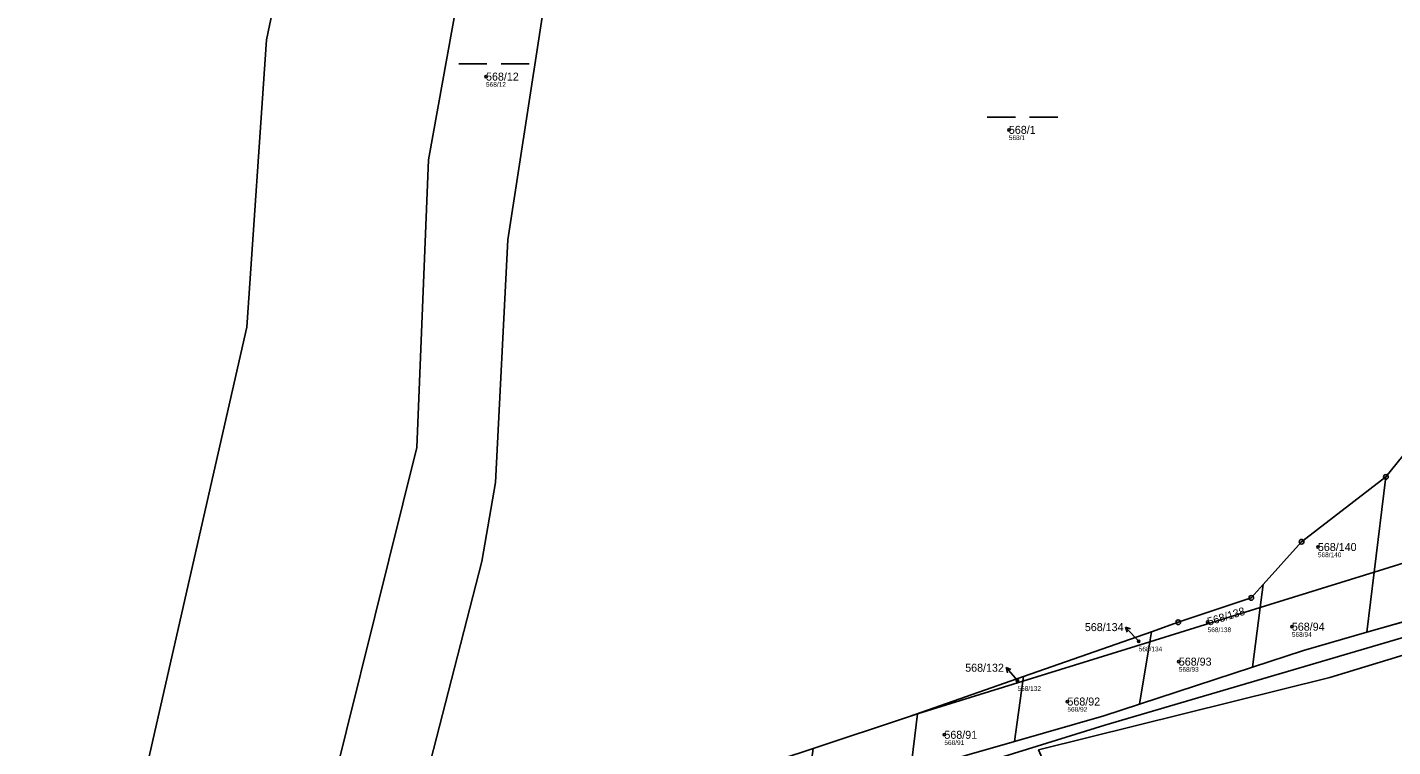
# Model space of a CAD drawing. Extents: x -732749 to -730903, y -1025757 to -1023435.
# Drawn here: x -731507.8 to -731217.7, y -1024595.4 to -1024442.6 of the extents above; entities that cross this region are included whole.
import ezdxf

# ---------------------------------------------------------------- set-up
doc = ezdxf.new("R2010")
doc.units = 0
for name, color, linetype in [('Definiční body', 7, 'Continuous'), ('Hranice parcel', 7, 'Continuous'), ('Parcelní čísla', 7, 'Continuous'), ('Polygon ku', 7, 'Continuous'), ('Polygon parcely', 7, 'Continuous'), ('Pop  PČ popisy', 7, 'Continuous'), ('Vnitřní kresba', 7, 'Continuous'), ('Značky bodu BP', 7, 'Continuous'), ('Značky kultur', 7, 'Continuous')]:
    doc.layers.add(name, color=color, linetype=linetype)

msp = doc.modelspace()

# ---------------------------------------------------------------- linework, layer by layer
at = {"layer": 'Definiční body'}
for centre in [(-731410.31, -1024453.05), (-731299.22, -1024464.36), (-731233.56, -1024552.99), (-731256.99, -1024568.92), (-731239.09, -1024569.92), (-731271.63, -1024573), (-731263.11, -1024577.34), (-731297.39, -1024581.4), (-731286.78, -1024585.82), (-731312.92, -1024592.89)]:
    msp.add_circle(centre, 0.25, dxfattribs=at)
at = {"layer": 'Hranice parcel'}
for p, q in [((-731221.6, -1024558.31), (-731219.11, -1024538.09)), ((-731199.27, -1024551.38), (-731221.6, -1024558.31)), ((-731221.6, -1024558.31), (-731245.82, -1024565.83)), ((-731223.17, -1024571.11), (-731221.6, -1024558.31)), ((-731245.82, -1024565.83), (-731245.2, -1024560.99)), ((-731245.82, -1024565.83), (-731269.3, -1024573.12)), ((-731247.44, -1024578.5), (-731245.82, -1024565.83)), ((-731200.51, -1024564.65), (-731223.17, -1024571.11)), ((-731296.11, -1024580.48), (-731268.95, -1024570.98)), ((-731269.3, -1024573.12), (-731268.95, -1024570.98)), ((-731269.3, -1024573.12), (-731296.25, -1024581.49)), ((-731271.49, -1024586.39), (-731269.3, -1024573.12)), ((-731320.55, -1024589.04), (-731296.11, -1024580.48)), ((-731296.25, -1024581.49), (-731296.11, -1024580.48)), ((-731247.44, -1024578.5), (-731271.49, -1024586.39)), ((-731296.25, -1024581.49), (-731318.62, -1024588.44)), ((-731298.04, -1024594.31), (-731296.25, -1024581.49)), ((-731271.49, -1024586.39), (-731279.07, -1024588.88)), ((-731340.83, -1024595.77), (-731320.55, -1024589.04)), ((-731318.62, -1024588.44), (-731320.55, -1024589.04)), ((-731320.09, -1024600.67), (-731318.62, -1024588.44)), ((-731279.07, -1024588.88), (-731298.04, -1024594.31)), ((-731298.04, -1024594.31), (-731318.77, -1024600.25))]:
    msp.add_line(p, q, dxfattribs=at)
for points in [[(-731400.22, -1024244.97), (-731439.11, -1024360.74), (-731447.72, -1024401.19), (-731456.94, -1024445.25), (-731461.16, -1024506.28), (-731488.88, -1024628.34), (-731492.81, -1024644.46)], [(-731362.74, -1024266.71), (-731402.33, -1024376.24), (-731413.53, -1024420.89), (-731422.57, -1024470.76), (-731425.03, -1024531.86), (-731448.91, -1024627.9)], [(-731349.47, -1024287.4), (-731384.29, -1024380.16), (-731396.92, -1024430.73), (-731405.68, -1024487.75), (-731408.32, -1024539.25), (-731411.17, -1024556.07), (-731428.58, -1024623.59)], [(-731000.56, -1024491.5), (-731019.19, -1024499.94), (-731038.5, -1024508.7), (-731067.06, -1024522.46), (-731108.1, -1024540.6), (-731132.9, -1024550.8), (-731231, -1024580.7), (-731292.9, -1024596.1)], [(-731219.11, -1024538.09), (-731199.3, -1024513.61), (-731195.55, -1024511.55)], [(-731245.2, -1024560.99), (-731237.03, -1024551.86), (-731219.11, -1024538.09)], [(-731268.95, -1024570.98), (-731263.25, -1024568.98), (-731247.73, -1024563.81), (-731245.2, -1024560.99)], [(-731223.17, -1024571.11), (-731236.65, -1024574.96), (-731247.44, -1024578.5)]]:
    msp.add_lwpolyline(points, dxfattribs=at)
at = {"layer": 'Polygon ku'}
msp.add_lwpolyline([(-731228.6, -1024813.75), (-731230.8, -1024807.4), (-731232.14, -1024802.38), (-731237.27, -1024783.17), (-731240.5, -1024771.06), (-731240.7, -1024770.3), (-731245.01, -1024756.21), (-731249.6, -1024741.23), (-731254.48, -1024725.29), (-731258.34, -1024712.69), (-731263.32, -1024696.44), (-731268.38, -1024679.93), (-731275, -1024658.3), (-731289.63, -1024605.94), (-731290.46, -1024602.97), (-731291.08, -1024600.75), (-731291.4, -1024599.6), (-731292.9, -1024596.1), (-731231, -1024580.7), (-731132.9, -1024550.8)], dxfattribs=at)
at = {"layer": 'Polygon parcely'}
for points in [[(-731512.19, -1024653.84), (-731492.81, -1024644.46), (-731488.88, -1024628.34), (-731461.16, -1024506.28), (-731456.94, -1024445.25), (-731447.72, -1024401.19), (-731439.11, -1024360.74), (-731400.22, -1024244.97), (-731402.51, -1024243.57), (-731416.96, -1024229.21), (-731420.19, -1024226), (-731434.38, -1024225.03), (-731451.46, -1024223.86), (-731453.53, -1024222.54), (-731471.61, -1024211.01), (-731472.3, -1024210.57), (-731492.29, -1024210.32), (-731511.09, -1024210.08)], [(-731396.92, -1024430.73), (-731405.68, -1024487.75), (-731408.32, -1024539.25), (-731411.17, -1024556.07), (-731428.58, -1024623.59), (-731409.79, -1024619.61), (-731404.24, -1024617.64), (-731379.95, -1024609.03), (-731367.75, -1024604.71), (-731361.64, -1024602.68), (-731340.83, -1024595.77), (-731320.55, -1024589.04), (-731296.11, -1024580.48), (-731268.95, -1024570.98), (-731263.25, -1024568.98), (-731247.73, -1024563.81), (-731245.2, -1024560.99), (-731237.03, -1024551.86), (-731219.11, -1024538.09), (-731199.3, -1024513.61)], [(-731507.81, -1024670.47), (-731487.83, -1024663.94), (-731481.06, -1024661.72), (-731464.74, -1024656.68), (-731440.17, -1024649.08), (-731417.24, -1024641.99), (-731416.66, -1024639.33), (-731394.43, -1024632.88), (-731394.88, -1024635.08), (-731373.64, -1024628.52), (-731360.81, -1024624.55), (-731329.57, -1024615.08), (-731315.68, -1024610.87), (-731314.47, -1024610.5), (-731290.46, -1024602.97), (-731291.08, -1024600.75), (-731291.4, -1024599.6), (-731292.9, -1024596.1), (-731231, -1024580.7), (-731132.9, -1024550.8)], [(-731200.51, -1024564.65), (-731223.17, -1024571.11), (-731236.65, -1024574.96), (-731247.44, -1024578.5), (-731271.49, -1024586.39), (-731279.07, -1024588.88), (-731298.04, -1024594.31), (-731318.77, -1024600.25), (-731320.09, -1024600.67), (-731342.46, -1024607.84), (-731363.18, -1024614.48), (-731364.5, -1024614.9), (-731381.78, -1024620.45), (-731406.87, -1024628.5), (-731418.04, -1024632.08), (-731431.49, -1024635.93), (-731452.35, -1024641.89), (-731458.9, -1024643.76), (-731474.7, -1024648.82), (-731495.41, -1024655.45), (-731510.51, -1024660.29)]]:
    msp.add_lwpolyline(points, dxfattribs=at)
for points in [[(-731447.72, -1024401.19), (-731456.94, -1024445.25), (-731461.16, -1024506.28), (-731488.88, -1024628.34), (-731492.81, -1024644.46), (-731472.2, -1024634.49), (-731466.1, -1024631.54), (-731448.91, -1024627.9), (-731425.03, -1024531.86), (-731422.57, -1024470.76), (-731413.53, -1024420.89), (-731402.33, -1024376.24), (-731362.74, -1024266.71), (-731379.17, -1024257.79), (-731382.65, -1024255.67), (-731400.22, -1024244.97), (-731439.11, -1024360.74)], [(-731350.09, -1024287.01), (-731362.28, -1024266.96), (-731362.74, -1024266.71), (-731402.33, -1024376.24), (-731413.53, -1024420.89), (-731422.57, -1024470.76), (-731425.03, -1024531.86), (-731448.91, -1024627.9), (-731428.58, -1024623.59), (-731411.17, -1024556.07), (-731408.32, -1024539.25), (-731405.68, -1024487.75), (-731396.92, -1024430.73), (-731384.29, -1024380.16), (-731349.47, -1024287.4)], [(-731195.55, -1024511.55), (-731199.3, -1024513.61), (-731219.11, -1024538.09), (-731221.6, -1024558.31), (-731199.27, -1024551.38)], [(-731219.11, -1024538.09), (-731237.03, -1024551.86), (-731245.2, -1024560.99), (-731245.82, -1024565.83), (-731221.6, -1024558.31)], [(-731199.27, -1024551.38), (-731221.6, -1024558.31), (-731223.17, -1024571.11), (-731200.51, -1024564.65)], [(-731221.6, -1024558.31), (-731245.82, -1024565.83), (-731247.44, -1024578.5), (-731236.65, -1024574.96), (-731223.17, -1024571.11)], [(-731245.2, -1024560.99), (-731247.73, -1024563.81), (-731263.25, -1024568.98), (-731268.95, -1024570.98), (-731269.3, -1024573.12), (-731245.82, -1024565.83)], [(-731245.82, -1024565.83), (-731269.3, -1024573.12), (-731271.49, -1024586.39), (-731247.44, -1024578.5)], [(-731268.95, -1024570.98), (-731296.11, -1024580.48), (-731296.25, -1024581.49), (-731269.3, -1024573.12)], [(-731269.3, -1024573.12), (-731296.25, -1024581.49), (-731298.04, -1024594.31), (-731279.07, -1024588.88), (-731271.49, -1024586.39)], [(-731296.11, -1024580.48), (-731320.55, -1024589.04), (-731318.62, -1024588.44), (-731296.25, -1024581.49)], [(-731296.25, -1024581.49), (-731318.62, -1024588.44), (-731320.09, -1024600.67), (-731318.77, -1024600.25), (-731298.04, -1024594.31)], [(-731318.62, -1024588.44), (-731320.55, -1024589.04), (-731340.83, -1024595.77), (-731342.46, -1024607.84), (-731320.09, -1024600.67)]]:
    msp.add_lwpolyline(points, close=True, dxfattribs=at)
at = {"layer": 'Pop  PČ popisy'}
for p, q in [((-731272.36, -1024572.21), (-731274.41, -1024570.02)), ((-731274.41, -1024570.02), (-731273.36, -1024570.41)), ((-731274.41, -1024570.02), (-731274.09, -1024571.09)), ((-731271.63, -1024573), (-731272.36, -1024572.21)), ((-731297.84, -1024580.89), (-731299.81, -1024578.62)), ((-731299.81, -1024578.62), (-731298.77, -1024579.05)), ((-731299.81, -1024578.62), (-731299.53, -1024579.71)), ((-731297.39, -1024581.4), (-731297.84, -1024580.89))]:
    msp.add_line(p, q, dxfattribs=at)
at = {"layer": 'Vnitřní kresba'}
for p, q in [((-731235.21, -1024578.01), (-731108.1, -1024540.6)), ((-731278.86, -1024590.82), (-731235.21, -1024578.01)), ((-731317.34, -1024602.76), (-731278.86, -1024590.82))]:
    msp.add_line(p, q, dxfattribs=at)
at = {"layer": 'Značky bodu BP'}
for centre, radius in [((-731219.11, -1024538.09), 0.5), ((-731219.11, -1024538.09), 0.0303), ((-731237.03, -1024551.86), 0.5), ((-731237.03, -1024551.86), 0.0303), ((-731247.73, -1024563.81), 0.5), ((-731247.73, -1024563.81), 0.0303), ((-731263.25, -1024568.98), 0.5), ((-731263.25, -1024568.98), 0.0303)]:
    msp.add_circle(centre, radius, dxfattribs=at)
at = {"layer": 'Značky kultur'}
for p, q in [((-731416.12, -1024450.35), (-731410.12, -1024450.35)), ((-731407.12, -1024450.35), (-731401.12, -1024450.35)), ((-731303.82, -1024461.66), (-731297.82, -1024461.66)), ((-731294.82, -1024461.66), (-731288.82, -1024461.66))]:
    msp.add_line(p, q, dxfattribs=at)

# ---------------------------------------------------------------- texts
at = {"layer": 'Definiční body'}
for s, p in [('568/12', (-731410.31, -1024455.21)), ('568/1', (-731299.22, -1024466.52)), ('568/140', (-731233.56, -1024555.15)), ('568/138', (-731256.99, -1024571.08)), ('568/94', (-731239.09, -1024572.08)), ('568/134', (-731271.63, -1024575.16)), ('568/93', (-731263.11, -1024579.5)), ('568/132', (-731297.39, -1024583.56)), ('568/92', (-731286.78, -1024587.98)), ('568/91', (-731312.92, -1024595.05))]:
    msp.add_text(s, height=1, dxfattribs=at).set_placement(p)
at = {"layer": 'Parcelní čísla'}
for s, p in [('568/12', (-731410.31, -1024453.9)), ('568/1', (-731299.22, -1024465.21)), ('568/140', (-731233.56, -1024553.84)), ('568/134', (-731283.08, -1024570.86)), ('568/94', (-731239.09, -1024570.77)), ('568/132', (-731308.5, -1024579.49)), ('568/93', (-731263.11, -1024578.19)), ('568/92', (-731286.78, -1024586.67)), ('568/91', (-731312.92, -1024593.74))]:
    msp.add_text(s, height=1.7, dxfattribs=at).set_placement(p)
msp.add_text('568/138', height=1.7, rotation=17, dxfattribs=at).set_placement((-731256.74, -1024569.73))

doc.saveas('drawing.dxf')
